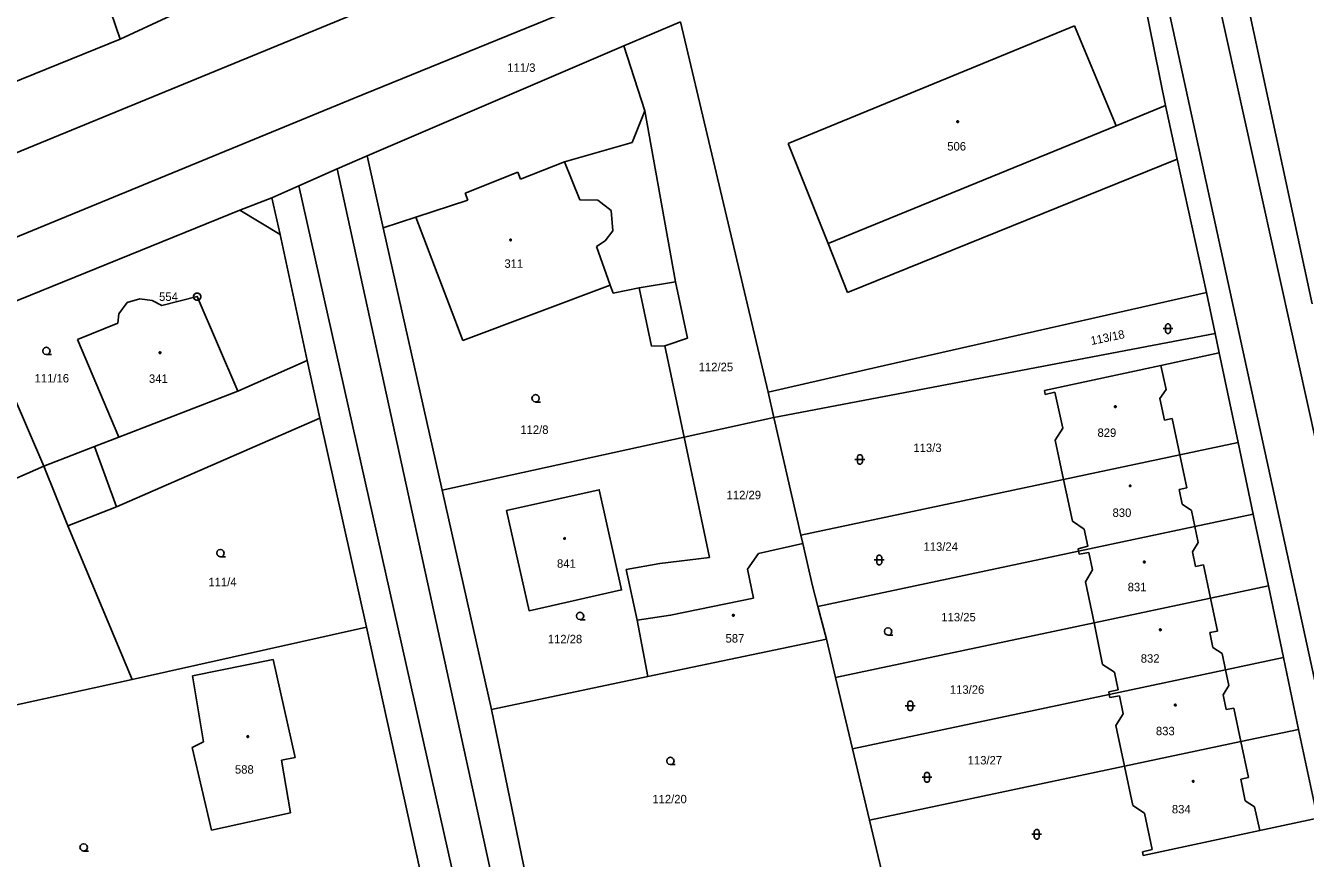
# Model space of a CAD drawing. Extents: x -757994 to -755874, y -1047691 to -1046119.
# Drawn here: x -756509.7 to -756380.5, y -1046878.4 to -1046794.3 of the extents above; entities that cross this region are included whole.
import ezdxf

# ---------------------------------------------------------------- set-up
doc = ezdxf.new("R2010")
doc.units = 0
doc.layers.add('katastrální mapa', color=7, linetype='Continuous')

msp = doc.modelspace()

# ---------------------------------------------------------------- linework, layer by layer
at = {"layer": 'katastrální mapa'}
for p, q in [((-756393.26, -1046773.82), (-756370.08, -1046878.6)), ((-756375.61, -1046878.54), (-756398, -1046775.71)), ((-756399.91, -1046776.47), (-756394.6, -1046802.37)), ((-756612.98, -1046849.23), (-756440.95, -1046778.5)), ((-756500.16, -1046795.69), (-756504.02, -1046784.39)), ((-756476.55, -1046801.65), (-756447.06, -1046789.62)), ((-756379.8, -1046822.39), (-756386.52, -1046791.13)), ((-756495.08, -1046793.32), (-756500.16, -1046795.69)), ((-756449.31, -1046796.37), (-756443.58, -1046793.92)), ((-756443.58, -1046793.92), (-756434.75, -1046831.31)), ((-756432.7, -1046806.21), (-756403.79, -1046794.34)), ((-756403.79, -1046794.34), (-756399.61, -1046804.42)), ((-756500.16, -1046795.69), (-756518.57, -1046803.12)), ((-756475.24, -1046807.45), (-756449.31, -1046796.37)), ((-756447.2, -1046802.9), (-756449.31, -1046796.37)), ((-756546.19, -1046830.24), (-756476.55, -1046801.65)), ((-756448.46, -1046806.1), (-756447.2, -1046802.9)), ((-756444.09, -1046820.16), (-756447.2, -1046802.9)), ((-756399.61, -1046804.42), (-756394.6, -1046802.37)), ((-756394.6, -1046802.37), (-756393.44, -1046807.8)), ((-756428.68, -1046816.31), (-756399.61, -1046804.42)), ((-756455.29, -1046808.05), (-756448.46, -1046806.1)), ((-756428.68, -1046816.31), (-756432.7, -1046806.21)), ((-756478.25, -1046808.78), (-756475.24, -1046807.45)), ((-756475.24, -1046807.45), (-756473.6, -1046814.74)), ((-756455.29, -1046808.05), (-756459.75, -1046809.82)), ((-756453.76, -1046811.91), (-756455.29, -1046808.05)), ((-756393.44, -1046807.8), (-756426.73, -1046821.24)), ((-756393.44, -1046807.8), (-756390.47, -1046821.24)), ((-756482.14, -1046810.49), (-756478.25, -1046808.78)), ((-756478.25, -1046808.78), (-756458.02, -1046901.39)), ((-756460.03, -1046809.12), (-756465.33, -1046811.22)), ((-756459.75, -1046809.82), (-756460.03, -1046809.12)), ((-756484.84, -1046811.68), (-756482.14, -1046810.49)), ((-756482.14, -1046810.49), (-756461.51, -1046902.26)), ((-756465.33, -1046811.22), (-756465.05, -1046811.92)), ((-756488.09, -1046812.94), (-756484.84, -1046811.68)), ((-756484.84, -1046811.68), (-756484.03, -1046815.4)), ((-756465.05, -1046811.92), (-756470.3, -1046813.65)), ((-756453.76, -1046811.91), (-756451.92, -1046811.94)), ((-756451.92, -1046811.94), (-756450.58, -1046812.99)), ((-756514.43, -1046823.61), (-756488.09, -1046812.94)), ((-756488.09, -1046812.94), (-756484.03, -1046815.4)), ((-756473.6, -1046814.74), (-756470.3, -1046813.65)), ((-756470.3, -1046813.65), (-756465.58, -1046826.08)), ((-756450.58, -1046812.99), (-756450.43, -1046815.04)), ((-756473.6, -1046814.74), (-756467.66, -1046841.2)), ((-756450.43, -1046815.04), (-756451.18, -1046816.03)), ((-756484.03, -1046815.4), (-756481.29, -1046828.11)), ((-756451.18, -1046816.03), (-756452.08, -1046816.62)), ((-756426.73, -1046821.24), (-756428.68, -1046816.31)), ((-756450.69, -1046820.51), (-756452.08, -1046816.62)), ((-756444.09, -1046820.16), (-756447.77, -1046820.77)), ((-756442.89, -1046825.85), (-756444.09, -1046820.16)), ((-756465.58, -1046826.08), (-756450.69, -1046820.51)), ((-756450.69, -1046820.51), (-756450.4, -1046821.33)), ((-756450.4, -1046821.33), (-756447.77, -1046820.77)), ((-756447.77, -1046820.77), (-756446.5, -1046826.66)), ((-756423.73, -1046828.8), (-756390.47, -1046821.24)), ((-756390.47, -1046821.24), (-756389.59, -1046825.4)), ((-756500.31, -1046823.4), (-756499.47, -1046822.25)), ((-756499.47, -1046822.25), (-756498.18, -1046821.89)), ((-756498.18, -1046821.89), (-756496.94, -1046822.05)), ((-756496.94, -1046822.05), (-756495.97, -1046822.55)), ((-756492.39, -1046821.67), (-756495.97, -1046822.55)), ((-756492.42, -1046821.67), (-756492.36, -1046821.67)), ((-756488.29, -1046831.2), (-756492.39, -1046821.67)), ((-756514.43, -1046823.61), (-756507.88, -1046838.79)), ((-756500.41, -1046824.36), (-756500.31, -1046823.4)), ((-756500.41, -1046824.36), (-756504.47, -1046825.99)), ((-756389.59, -1046825.4), (-756434.15, -1046833.86)), ((-756389.59, -1046825.4), (-756389.18, -1046827.35)), ((-756504.47, -1046825.99), (-756500.32, -1046835.86)), ((-756446.5, -1046826.66), (-756445.18, -1046826.63)), ((-756445.18, -1046826.63), (-756442.89, -1046825.85)), ((-756445.18, -1046826.63), (-756443.22, -1046835.85)), ((-756389.18, -1046827.35), (-756395.1, -1046828.62)), ((-756389.18, -1046827.35), (-756387.28, -1046836.38)), ((-756481.29, -1046828.11), (-756488.29, -1046831.2)), ((-756481.29, -1046828.11), (-756480.01, -1046833.92)), ((-756434.75, -1046831.31), (-756423.73, -1046828.8)), ((-756395.1, -1046828.62), (-756406.83, -1046831.14)), ((-756395.1, -1046828.62), (-756394.54, -1046831.04)), ((-756500.32, -1046835.86), (-756488.29, -1046831.2)), ((-756434.75, -1046831.31), (-756434.15, -1046833.86)), ((-756406.83, -1046831.14), (-756406.75, -1046831.53)), ((-756406.75, -1046831.53), (-756405.78, -1046831.3)), ((-756405.78, -1046831.3), (-756404.98, -1046834.95)), ((-756394.54, -1046831.04), (-756395.18, -1046831.96)), ((-756395.18, -1046831.96), (-756394.71, -1046834.12)), ((-756480.01, -1046833.92), (-756500.55, -1046842.89)), ((-756480.01, -1046833.92), (-756475.31, -1046855.04)), ((-756443.22, -1046835.85), (-756434.15, -1046833.86)), ((-756434.15, -1046833.86), (-756431.43, -1046845.73)), ((-756394.71, -1046834.12), (-756393.94, -1046833.96)), ((-756393.94, -1046833.96), (-756393.16, -1046837.63)), ((-756404.98, -1046834.95), (-756405.74, -1046836.16)), ((-756502.75, -1046836.79), (-756507.88, -1046838.79)), ((-756500.32, -1046835.86), (-756502.75, -1046836.79)), ((-756502.75, -1046836.79), (-756500.55, -1046842.89)), ((-756467.66, -1046841.2), (-756443.22, -1046835.85)), ((-756443.22, -1046835.85), (-756440.65, -1046847.98)), ((-756405.74, -1046836.16), (-756404.9, -1046840.11)), ((-756393.16, -1046837.63), (-756387.28, -1046836.38)), ((-756387.28, -1046836.38), (-756385.75, -1046843.62)), ((-756404.9, -1046840.11), (-756393.16, -1046837.63)), ((-756393.16, -1046837.63), (-756392.45, -1046840.96)), ((-756507.88, -1046838.79), (-756520.6, -1046844.3)), ((-756507.88, -1046838.79), (-756505.44, -1046844.8)), ((-756431.43, -1046845.73), (-756404.9, -1046840.11)), ((-756404.9, -1046840.11), (-756404.01, -1046844.32)), ((-756392.45, -1046840.96), (-756393.22, -1046841.13)), ((-756467.66, -1046841.2), (-756462.68, -1046863.35)), ((-756393.22, -1046841.13), (-756392.94, -1046842.61)), ((-756500.55, -1046842.89), (-756505.44, -1046844.8)), ((-756392.94, -1046842.61), (-756391.99, -1046843.24)), ((-756391.99, -1046843.24), (-756391.65, -1046844.87)), ((-756505.44, -1046844.8), (-756498.95, -1046860.3)), ((-756404.01, -1046844.32), (-756402.82, -1046845.14)), ((-756385.75, -1046843.62), (-756391.65, -1046844.87)), ((-756385.75, -1046843.62), (-756384.22, -1046850.86)), ((-756431.43, -1046845.73), (-756431.24, -1046846.58)), ((-756403.39, -1046847.35), (-756391.65, -1046844.87)), ((-756402.82, -1046845.14), (-756402.45, -1046846.86)), ((-756391.65, -1046844.87), (-756391.31, -1046846.48)), ((-756431.24, -1046846.58), (-756430.26, -1046850.86)), ((-756429.72, -1046852.93), (-756403.39, -1046847.35)), ((-756402.45, -1046846.86), (-756403.43, -1046847.11)), ((-756403.43, -1046847.11), (-756403.39, -1046847.35)), ((-756403.39, -1046847.35), (-756403.33, -1046847.67)), ((-756391.31, -1046846.48), (-756391.9, -1046847.43)), ((-756391.9, -1046847.43), (-756391.57, -1046848.89)), ((-756445.66, -1046848.59), (-756449.07, -1046849.22)), ((-756440.65, -1046847.98), (-756445.66, -1046848.59)), ((-756403.33, -1046847.67), (-756402.36, -1046847.5)), ((-756402.36, -1046847.5), (-756401.99, -1046849.25)), ((-756449.07, -1046849.22), (-756447.98, -1046854.33)), ((-756401.99, -1046849.25), (-756402.7, -1046850.45)), ((-756391.57, -1046848.89), (-756390.79, -1046848.74)), ((-756390.79, -1046848.74), (-756390.08, -1046852.1)), ((-756430.26, -1046850.86), (-756429.72, -1046852.93)), ((-756402.7, -1046850.45), (-756401.83, -1046854.59)), ((-756390.08, -1046852.1), (-756384.22, -1046850.86)), ((-756384.22, -1046850.86), (-756382.7, -1046858.1)), ((-756401.83, -1046854.59), (-756390.08, -1046852.1)), ((-756390.08, -1046852.1), (-756389.37, -1046855.42)), ((-756429.72, -1046852.93), (-756428.86, -1046856.24)), ((-756475.31, -1046855.04), (-756498.95, -1046860.3)), ((-756475.31, -1046855.04), (-756469.12, -1046883.06)), ((-756447.98, -1046854.33), (-756446.89, -1046860.01)), ((-756427.93, -1046860.12), (-756401.83, -1046854.59)), ((-756401.83, -1046854.59), (-756400.96, -1046858.78)), ((-756428.86, -1046856.24), (-756446.89, -1046860.01)), ((-756427.93, -1046860.12), (-756428.86, -1046856.24)), ((-756389.37, -1046855.42), (-756390.14, -1046855.58)), ((-756390.14, -1046855.58), (-756389.82, -1046857.09)), ((-756389.82, -1046857.09), (-756388.88, -1046857.69)), ((-756388.88, -1046857.69), (-756388.54, -1046859.34)), ((-756492.88, -1046859.95), (-756484.73, -1046858.3)), ((-756484.73, -1046858.3), (-756482.5, -1046868.18)), ((-756400.96, -1046858.78), (-756399.76, -1046859.57)), ((-756388.54, -1046859.34), (-756382.7, -1046858.1)), ((-756382.7, -1046858.1), (-756381.17, -1046865.34)), ((-756498.95, -1046860.3), (-756518.37, -1046864.54)), ((-756491.74, -1046866.6), (-756492.88, -1046859.95)), ((-756446.89, -1046860.01), (-756462.68, -1046863.35)), ((-756426.21, -1046867.32), (-756427.93, -1046860.12)), ((-756400.29, -1046861.83), (-756388.54, -1046859.34)), ((-756399.76, -1046859.57), (-756399.38, -1046861.35)), ((-756388.54, -1046859.34), (-756388.21, -1046860.93)), ((-756399.38, -1046861.35), (-756400.35, -1046861.54)), ((-756400.35, -1046861.54), (-756400.29, -1046861.83)), ((-756388.21, -1046860.93), (-756388.79, -1046861.85)), ((-756426.21, -1046867.32), (-756400.29, -1046861.83)), ((-756400.29, -1046861.83), (-756400.23, -1046862.14)), ((-756400.23, -1046862.14), (-756399.25, -1046861.95)), ((-756399.25, -1046861.95), (-756398.89, -1046863.79)), ((-756388.79, -1046861.85), (-756388.5, -1046863.35)), ((-756462.68, -1046863.35), (-756456.58, -1046892.86)), ((-756398.89, -1046863.79), (-756399.64, -1046864.94)), ((-756388.5, -1046863.35), (-756387.72, -1046863.2)), ((-756387.72, -1046863.2), (-756387.01, -1046866.57)), ((-756399.64, -1046864.94), (-756398.76, -1046869.06)), ((-756387.01, -1046866.57), (-756381.17, -1046865.34)), ((-756381.17, -1046865.34), (-756379.28, -1046874.3)), ((-756492.89, -1046867.17), (-756491.74, -1046866.6)), ((-756398.76, -1046869.06), (-756387.01, -1046866.57)), ((-756387.01, -1046866.57), (-756386.24, -1046870.19)), ((-756490.96, -1046875.5), (-756492.89, -1046867.17)), ((-756424.5, -1046874.51), (-756426.21, -1046867.32)), ((-756482.5, -1046868.18), (-756483.87, -1046868.45)), ((-756483.87, -1046868.45), (-756482.96, -1046873.75)), ((-756424.5, -1046874.51), (-756398.76, -1046869.06)), ((-756397.91, -1046873.04), (-756398.76, -1046869.06)), ((-756386.24, -1046870.19), (-756387.02, -1046870.36)), ((-756387.02, -1046870.36), (-756386.56, -1046872.54)), ((-756396.74, -1046873.81), (-756397.91, -1046873.04)), ((-756386.56, -1046872.54), (-756385.61, -1046873.15)), ((-756385.61, -1046873.15), (-756385.1, -1046875.55)), ((-756482.96, -1046873.75), (-756490.96, -1046875.5)), ((-756423.08, -1046880.44), (-756424.5, -1046874.51)), ((-756395.95, -1046877.46), (-756396.74, -1046873.81)), ((-756379.28, -1046874.3), (-756385.1, -1046875.55)), ((-756385.1, -1046875.55), (-756396.86, -1046878.08)), ((-756396.92, -1046877.71), (-756395.95, -1046877.46)), ((-756396.86, -1046878.08), (-756396.92, -1046877.71))]:
    msp.add_line(p, q, dxfattribs=at)
for points in [[(-756415.6, -1046803.93), (-756415.55, -1046803.94), (-756415.52, -1046803.98), (-756415.51, -1046804.01), (-756415.52, -1046804.05), (-756415.57, -1046804.09), (-756415.6, -1046804.1), (-756415.65, -1046804.08), (-756415.68, -1046804.05), (-756415.69, -1046804.01), (-756415.68, -1046803.97), (-756415.64, -1046803.93)], [(-756460.75, -1046815.86), (-756460.7, -1046815.87), (-756460.68, -1046815.91), (-756460.67, -1046815.94), (-756460.68, -1046815.98), (-756460.72, -1046816.02), (-756460.75, -1046816.02), (-756460.79, -1046816.01), (-756460.83, -1046815.98), (-756460.84, -1046815.94), (-756460.83, -1046815.9), (-756460.78, -1046815.86)], [(-756492.3, -1046821.31), (-756492.12, -1046821.41), (-756492.03, -1046821.58), (-756492.03, -1046821.77), (-756492.12, -1046821.94), (-756492.3, -1046822.04), (-756492.49, -1046822.04), (-756492.66, -1046821.94), (-756492.76, -1046821.77), (-756492.76, -1046821.58), (-756492.66, -1046821.41), (-756492.49, -1046821.31)], [(-756394.61, -1046824.65), (-756394.56, -1046824.51), (-756394.44, -1046824.42), (-756394.28, -1046824.42), (-756394.16, -1046824.51), (-756394.1, -1046824.65), (-756394.1, -1046825.15), (-756394.16, -1046825.3), (-756394.28, -1046825.39), (-756394.44, -1046825.39), (-756394.56, -1046825.3), (-756394.61, -1046825.15)], [(-756496.15, -1046827.24), (-756496.1, -1046827.25), (-756496.08, -1046827.3), (-756496.07, -1046827.33), (-756496.08, -1046827.38), (-756496.11, -1046827.41), (-756496.15, -1046827.42), (-756496.2, -1046827.4), (-756496.23, -1046827.37), (-756496.24, -1046827.33), (-756496.23, -1046827.28), (-756496.19, -1046827.25)], [(-756399.69, -1046832.69), (-756399.64, -1046832.7), (-756399.61, -1046832.74), (-756399.6, -1046832.77), (-756399.61, -1046832.82), (-756399.66, -1046832.85), (-756399.69, -1046832.86), (-756399.73, -1046832.84), (-756399.76, -1046832.81), (-756399.77, -1046832.77), (-756399.76, -1046832.73), (-756399.72, -1046832.69)], [(-756425.72, -1046837.85), (-756425.67, -1046837.71), (-756425.54, -1046837.62), (-756425.39, -1046837.62), (-756425.26, -1046837.71), (-756425.22, -1046837.85), (-756425.22, -1046838.35), (-756425.26, -1046838.49), (-756425.39, -1046838.59), (-756425.54, -1046838.59), (-756425.67, -1046838.49), (-756425.72, -1046838.35)], [(-756398.18, -1046840.68), (-756398.13, -1046840.69), (-756398.1, -1046840.73), (-756398.1, -1046840.76), (-756398.1, -1046840.8), (-756398.15, -1046840.84), (-756398.18, -1046840.85), (-756398.23, -1046840.83), (-756398.26, -1046840.8), (-756398.27, -1046840.76), (-756398.26, -1046840.72), (-756398.22, -1046840.68)], [(-756461.17, -1046843.26), (-756451.8, -1046841.15), (-756449.54, -1046851.26), (-756458.88, -1046853.37)], [(-756455.29, -1046845.99), (-756455.24, -1046846), (-756455.22, -1046846.05), (-756455.21, -1046846.08), (-756455.22, -1046846.12), (-756455.26, -1046846.16), (-756455.29, -1046846.17), (-756455.34, -1046846.15), (-756455.36, -1046846.12), (-756455.38, -1046846.08), (-756455.36, -1046846.03), (-756455.33, -1046846)], [(-756423.77, -1046847.99), (-756423.72, -1046847.85), (-756423.6, -1046847.76), (-756423.44, -1046847.76), (-756423.32, -1046847.85), (-756423.27, -1046847.99), (-756423.27, -1046848.49), (-756423.32, -1046848.64), (-756423.44, -1046848.73), (-756423.6, -1046848.73), (-756423.72, -1046848.64), (-756423.77, -1046848.49)], [(-756396.75, -1046848.37), (-756396.7, -1046848.38), (-756396.68, -1046848.42), (-756396.67, -1046848.45), (-756396.68, -1046848.49), (-756396.72, -1046848.53), (-756396.75, -1046848.53), (-756396.79, -1046848.52), (-756396.83, -1046848.49), (-756396.84, -1046848.45), (-756396.83, -1046848.41), (-756396.78, -1046848.37)], [(-756438.25, -1046853.74), (-756438.2, -1046853.75), (-756438.18, -1046853.8), (-756438.17, -1046853.83), (-756438.18, -1046853.88), (-756438.22, -1046853.91), (-756438.25, -1046853.92), (-756438.29, -1046853.9), (-756438.33, -1046853.87), (-756438.34, -1046853.83), (-756438.33, -1046853.78), (-756438.28, -1046853.75)], [(-756395.13, -1046855.21), (-756395.08, -1046855.22), (-756395.05, -1046855.26), (-756395.04, -1046855.29), (-756395.05, -1046855.34), (-756395.1, -1046855.37), (-756395.13, -1046855.38), (-756395.18, -1046855.36), (-756395.21, -1046855.33), (-756395.22, -1046855.29), (-756395.21, -1046855.25), (-756395.17, -1046855.21)], [(-756420.64, -1046862.71), (-756420.59, -1046862.57), (-756420.47, -1046862.48), (-756420.31, -1046862.48), (-756420.19, -1046862.57), (-756420.14, -1046862.71), (-756420.14, -1046863.21), (-756420.19, -1046863.36), (-756420.31, -1046863.45), (-756420.47, -1046863.45), (-756420.59, -1046863.36), (-756420.64, -1046863.21)], [(-756393.62, -1046862.8), (-756393.57, -1046862.82), (-756393.54, -1046862.86), (-756393.53, -1046862.89), (-756393.54, -1046862.94), (-756393.59, -1046862.97), (-756393.62, -1046862.98), (-756393.67, -1046862.96), (-756393.7, -1046862.93), (-756393.71, -1046862.89), (-756393.7, -1046862.85), (-756393.66, -1046862.81)], [(-756487.29, -1046865.98), (-756487.24, -1046865.99), (-756487.22, -1046866.04), (-756487.21, -1046866.07), (-756487.22, -1046866.12), (-756487.26, -1046866.15), (-756487.29, -1046866.16), (-756487.34, -1046866.14), (-756487.36, -1046866.11), (-756487.38, -1046866.07), (-756487.36, -1046866.02), (-756487.33, -1046865.99)], [(-756418.95, -1046869.93), (-756418.9, -1046869.79), (-756418.77, -1046869.7), (-756418.62, -1046869.7), (-756418.49, -1046869.79), (-756418.45, -1046869.93), (-756418.45, -1046870.43), (-756418.49, -1046870.58), (-756418.62, -1046870.67), (-756418.77, -1046870.67), (-756418.9, -1046870.58), (-756418.95, -1046870.43)], [(-756391.82, -1046870.5), (-756391.77, -1046870.51), (-756391.74, -1046870.56), (-756391.73, -1046870.59), (-756391.74, -1046870.64), (-756391.78, -1046870.67), (-756391.82, -1046870.68), (-756391.86, -1046870.66), (-756391.9, -1046870.63), (-756391.91, -1046870.59), (-756391.9, -1046870.54), (-756391.85, -1046870.51)], [(-756407.87, -1046875.68), (-756407.82, -1046875.54), (-756407.7, -1046875.45), (-756407.54, -1046875.45), (-756407.42, -1046875.54), (-756407.36, -1046875.68), (-756407.36, -1046876.18), (-756407.42, -1046876.33), (-756407.54, -1046876.42), (-756407.7, -1046876.42), (-756407.82, -1046876.33), (-756407.87, -1046876.18)]]:
    msp.add_lwpolyline(points, close=True, dxfattribs=at)
for points in [[(-756394.86, -1046824.9), (-756394.23, -1046824.9), (-756393.86, -1046824.9)], [(-756507.61, -1046827.51), (-756507.8, -1046827.46), (-756507.94, -1046827.33), (-756507.98, -1046827.14), (-756507.94, -1046826.96), (-756507.8, -1046826.82), (-756507.61, -1046826.77), (-756507.43, -1046826.82), (-756507.29, -1046826.96), (-756507.24, -1046827.15), (-756507.29, -1046827.34), (-756507.43, -1046827.47), (-756507.62, -1046827.52), (-756507.12, -1046827.52)], [(-756458.22, -1046832.3), (-756458.41, -1046832.25), (-756458.54, -1046832.12), (-756458.6, -1046831.93), (-756458.54, -1046831.75), (-756458.41, -1046831.61), (-756458.23, -1046831.56), (-756458.04, -1046831.61), (-756457.91, -1046831.75), (-756457.85, -1046831.94), (-756457.91, -1046832.12), (-756458.04, -1046832.26), (-756458.23, -1046832.31), (-756457.73, -1046832.31)], [(-756425.97, -1046838.1), (-756425.34, -1046838.1), (-756424.97, -1046838.1)], [(-756490.04, -1046847.92), (-756490.23, -1046847.87), (-756490.36, -1046847.74), (-756490.42, -1046847.55), (-756490.36, -1046847.37), (-756490.23, -1046847.23), (-756490.05, -1046847.18), (-756489.86, -1046847.23), (-756489.73, -1046847.37), (-756489.68, -1046847.56), (-756489.73, -1046847.75), (-756489.86, -1046847.88), (-756490.05, -1046847.93), (-756489.55, -1046847.93)], [(-756447.98, -1046854.33), (-756444.59, -1046853.82), (-756436.23, -1046852.09), (-756436.83, -1046849.18), (-756435.7, -1046847.59), (-756431.24, -1046846.58)], [(-756424.02, -1046848.24), (-756423.39, -1046848.24), (-756423.02, -1046848.24)], [(-756453.72, -1046854.26), (-756453.91, -1046854.21), (-756454.04, -1046854.08), (-756454.1, -1046853.89), (-756454.04, -1046853.71), (-756453.91, -1046853.57), (-756453.73, -1046853.52), (-756453.54, -1046853.57), (-756453.41, -1046853.71), (-756453.35, -1046853.9), (-756453.41, -1046854.09), (-756453.54, -1046854.22), (-756453.73, -1046854.27), (-756453.23, -1046854.27)], [(-756422.62, -1046855.83), (-756422.81, -1046855.78), (-756422.95, -1046855.65), (-756422.99, -1046855.46), (-756422.95, -1046855.27), (-756422.81, -1046855.14), (-756422.62, -1046855.09), (-756422.44, -1046855.14), (-756422.3, -1046855.27), (-756422.26, -1046855.47), (-756422.3, -1046855.66), (-756422.44, -1046855.79), (-756422.63, -1046855.84), (-756422.13, -1046855.84)], [(-756420.89, -1046862.96), (-756420.26, -1046862.96), (-756419.89, -1046862.96)], [(-756444.61, -1046868.89), (-756444.8, -1046868.84), (-756444.94, -1046868.71), (-756444.98, -1046868.52), (-756444.94, -1046868.34), (-756444.8, -1046868.2), (-756444.61, -1046868.15), (-756444.43, -1046868.2), (-756444.29, -1046868.34), (-756444.24, -1046868.53), (-756444.29, -1046868.72), (-756444.43, -1046868.85), (-756444.62, -1046868.9), (-756444.12, -1046868.9)], [(-756419.2, -1046870.18), (-756418.57, -1046870.18), (-756418.2, -1046870.18)], [(-756503.85, -1046877.62), (-756504.04, -1046877.57), (-756504.18, -1046877.44), (-756504.23, -1046877.25), (-756504.18, -1046877.07), (-756504.04, -1046876.93), (-756503.85, -1046876.88), (-756503.67, -1046876.93), (-756503.53, -1046877.07), (-756503.48, -1046877.26), (-756503.53, -1046877.45), (-756503.67, -1046877.58), (-756503.86, -1046877.63), (-756503.36, -1046877.63)], [(-756408.12, -1046875.93), (-756407.48, -1046875.93), (-756407.12, -1046875.93)]]:
    msp.add_lwpolyline(points, dxfattribs=at)

# ---------------------------------------------------------------- texts
for s, p in [('111/3', (-756461.08, -1046798.98)), ('506', (-756416.65, -1046806.92)), ('311', (-756461.37, -1046818.76)), ('554', (-756496.24, -1046822.1)), ('112/25', (-756441.75, -1046829.19)), ('111/16', (-756508.81, -1046830.33)), ('341', (-756497.26, -1046830.37)), ('112/8', (-756459.76, -1046835.52)), ('829', (-756401.48, -1046835.82)), ('113/3', (-756420.07, -1046837.35)), ('112/29', (-756438.93, -1046842.11)), ('830', (-756399.96, -1046843.9)), ('113/24', (-756419.05, -1046847.32)), ('841', (-756456.06, -1046849.03)), ('111/4', (-756491.26, -1046850.89)), ('831', (-756398.43, -1046851.4)), ('113/25', (-756417.25, -1046854.44)), ('112/28', (-756456.99, -1046856.65)), ('587', (-756439.04, -1046856.58)), ('832', (-756397.11, -1046858.61)), ('113/26', (-756416.39, -1046861.75)), ('833', (-756395.58, -1046865.93)), ('113/27', (-756414.59, -1046868.88)), ('588', (-756488.58, -1046869.81)), ('112/20', (-756446.43, -1046872.8)), ('834', (-756393.97, -1046873.82))]:
    msp.add_text(s, height=0.85, dxfattribs=at).set_placement(p)
msp.add_text('113/18', height=0.85, rotation=11.9175, dxfattribs=at).set_placement((-756402.08, -1046826.56))

doc.saveas('drawing.dxf')
